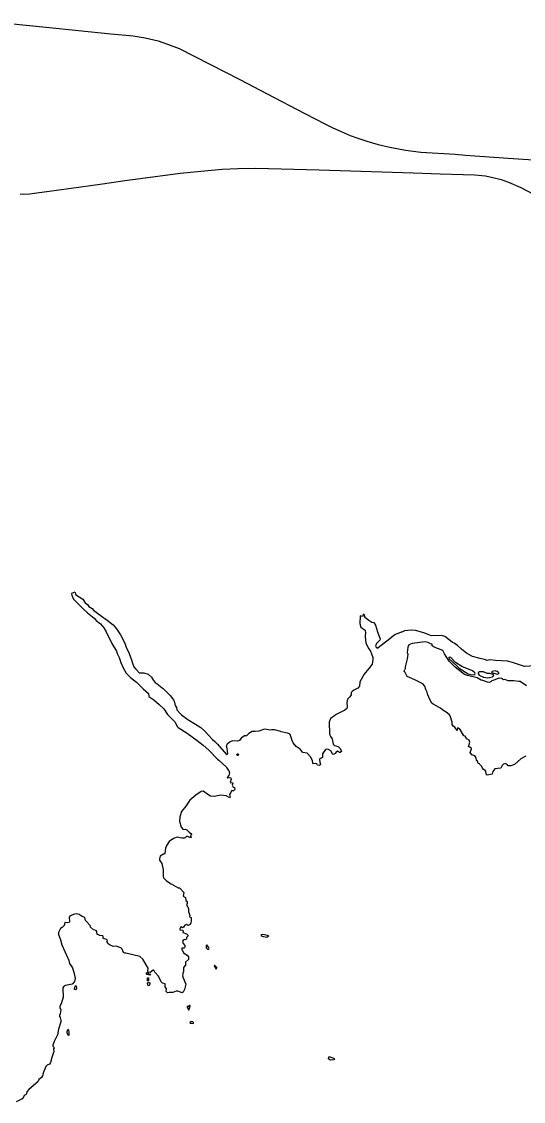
# Model space of a CAD drawing. Extents: x 0 to 2603, y -226 to 830.
# Drawn here: x 202.98 to 208.53, y 518.37 to 530.31 of the extents above; entities that cross this region are included whole.
import ezdxf

# ---------------------------------------------------------------- set-up
doc = ezdxf.new("R2010")
doc.units = 0
for name, color, linetype in [('CT_TSH_Map_Interstate_Roads', 7, 'Continuous'), ('CT_TSH_Map_Town_Limits', 7, 'Continuous'), ('CT_TSH_Map_US_and_State_Routes', 7, 'Continuous')]:
    doc.layers.add(name, color=color, linetype=linetype)

msp = doc.modelspace()

# ---------------------------------------------------------------- linework, layer by layer
at = {"layer": 'CT_TSH_Map_Interstate_Roads'}
for points in [[(202.625, 530.309), (203.249, 530.246)], [(203.249, 530.246), (203.965, 530.175)], [(203.965, 530.175), (204.211, 530.15)], [(204.211, 530.15), (204.344, 530.129), (204.487, 530.095), (204.593, 530.059), (204.719, 530.011), (205.391, 529.67), (205.692, 529.511)], [(205.692, 529.511), (206.102, 529.298)], [(206.102, 529.298), (206.338, 529.175), (206.418, 529.133), (206.511, 529.092), (206.611, 529.051), (206.694, 529.019), (206.796, 528.985)], [(206.796, 528.985), (206.919, 528.95), (207.049, 528.919), (207.221, 528.886)], [(207.221, 528.886), (207.39, 528.866), (207.77, 528.842), (207.886, 528.832)], [(207.886, 528.832), (208.355, 528.8)], [(208.355, 528.8), (208.746, 528.774), (209.741, 528.702), (210.076, 528.69)]]:
    msp.add_lwpolyline(points, dxfattribs=at)
at = {"layer": 'CT_TSH_Map_Town_Limits'}
for points in [[(203.566, 524), (203.529, 523.987)], [(203.529, 523.987), (203.53, 523.985), (203.534, 523.97)], [(203.566, 524), (203.573, 523.987)], [(203.573, 523.987), (203.575, 523.977), (203.655, 523.925)], [(203.534, 523.97), (203.552, 523.924), (203.654, 523.822)], [(203.655, 523.925), (203.683, 523.884), (203.707, 523.867)], [(203.707, 523.867), (203.722, 523.843), (203.757, 523.821), (203.775, 523.803)], [(203.654, 523.822), (203.707, 523.773), (203.781, 523.713), (203.803, 523.69)], [(203.775, 523.803), (203.861, 523.736)], [(206.753, 523.757), (206.75, 523.741), (206.745, 523.731)], [(206.77, 523.751), (206.753, 523.757)], [(206.77, 523.751), (206.764, 523.736), (206.771, 523.725)], [(203.803, 523.69), (203.852, 523.651)], [(203.852, 523.651), (203.887, 523.608)], [(203.861, 523.736), (203.923, 523.691)], [(203.923, 523.691), (203.99, 523.639)], [(203.99, 523.639), (204.026, 523.596), (204.072, 523.529), (204.121, 523.439), (204.136, 523.393)], [(206.745, 523.731), (206.72, 523.741), (206.718, 523.656), (206.728, 523.615), (206.744, 523.603)], [(206.771, 523.725), (206.818, 523.692), (206.85, 523.67)], [(206.85, 523.67), (206.871, 523.665), (206.89, 523.638)], [(206.89, 523.638), (206.902, 523.601)], [(203.887, 523.608), (203.914, 523.562), (203.977, 523.435), (204.026, 523.348), (204.034, 523.324)], [(206.744, 523.603), (206.777, 523.58), (206.779, 523.544), (206.776, 523.528)], [(206.776, 523.528), (206.775, 523.509), (206.785, 523.441), (206.811, 523.388)], [(206.902, 523.601), (206.912, 523.565)], [(206.912, 523.565), (206.928, 523.523)], [(206.928, 523.523), (206.941, 523.486), (206.937, 523.471), (206.933, 523.467)], [(207.175, 523.558), (207.112, 523.535), (207.093, 523.523), (207.05, 523.484)], [(207.284, 523.58), (207.21, 523.576), (207.181, 523.56), (207.175, 523.558)], [(207.426, 523.553), (207.331, 523.578), (207.284, 523.58)], [(207.72, 523.462), (207.658, 523.51), (207.619, 523.521), (207.508, 523.519), (207.426, 523.553)], [(204.136, 523.393), (204.167, 523.323)], [(206.811, 523.388), (206.835, 523.348), (206.847, 523.319)], [(206.933, 523.467), (206.925, 523.455), (206.903, 523.433), (206.891, 523.409), (206.897, 523.393), (206.915, 523.383)], [(207.05, 523.484), (206.92, 523.388), (206.915, 523.383)], [(207.247, 523.395), (207.24, 523.334), (207.246, 523.315), (207.241, 523.264), (207.22, 523.177), (207.218, 523.155), (207.214, 523.148)], [(207.538, 523.393), (207.517, 523.407), (207.516, 523.427), (207.498, 523.431), (207.471, 523.444), (207.439, 523.454), (207.296, 523.436), (207.259, 523.421), (207.247, 523.395)], [(208.015, 523.054), (207.909, 523.08), (207.876, 523.09), (207.771, 523.171), (207.706, 523.238), (207.654, 523.319), (207.635, 523.358), (207.538, 523.393)], [(207.837, 523.377), (207.798, 523.413), (207.761, 523.439), (207.74, 523.447), (207.72, 523.462)], [(204.034, 523.324), (204.056, 523.281)], [(204.056, 523.281), (204.076, 523.224)], [(204.167, 523.323), (204.196, 523.243)], [(206.847, 523.319), (206.86, 523.281), (206.86, 523.259), (206.853, 523.207), (206.816, 523.158), (206.781, 523.115)], [(207.945, 523.09), (207.967, 523.088), (207.988, 523.093), (207.992, 523.098), (207.988, 523.11), (207.964, 523.133), (207.846, 523.179), (207.776, 523.225), (207.724, 523.279), (207.706, 523.283), (207.702, 523.278), (207.706, 523.265), (207.789, 523.189), (207.814, 523.162), (207.913, 523.099), (207.945, 523.09)], [(207.955, 523.296), (207.896, 523.327), (207.841, 523.37), (207.837, 523.377)], [(208.048, 523.268), (207.963, 523.29), (207.955, 523.296)], [(208.215, 523.246), (208.156, 523.253), (208.123, 523.247), (208.096, 523.259), (208.048, 523.268)], [(204.076, 523.224), (204.101, 523.167)], [(204.101, 523.167), (204.136, 523.108)], [(204.196, 523.243), (204.203, 523.216), (204.221, 523.178), (204.24, 523.152), (204.25, 523.143)], [(207.236, 523.077), (207.219, 523.115), (207.209, 523.126), (207.214, 523.148)], [(208.618, 523.189), (208.595, 523.185), (208.537, 523.179), (208.406, 523.226), (208.351, 523.24), (208.215, 523.246)], [(204.136, 523.108), (204.182, 523.057)], [(204.182, 523.057), (204.247, 523.005)], [(204.25, 523.143), (204.28, 523.11), (204.331, 523.11)], [(204.331, 523.11), (204.376, 523.094), (204.416, 523.062), (204.437, 523.027)], [(204.437, 523.027), (204.455, 523.003), (204.478, 522.989)], [(206.781, 523.115), (206.765, 523.097), (206.716, 523.012), (206.712, 522.962), (206.695, 522.94), (206.65, 522.918), (206.631, 522.903), (206.623, 522.891), (206.621, 522.867), (206.605, 522.843), (206.582, 522.819), (206.574, 522.783)], [(207.953, 522.275), (207.933, 522.287), (207.917, 522.293), (207.933, 522.344), (207.926, 522.367), (207.899, 522.381), (207.881, 522.409), (207.866, 522.412), (207.828, 522.483), (207.798, 522.501), (207.792, 522.472), (207.769, 522.508), (207.75, 522.522), (207.738, 522.54), (207.737, 522.566), (207.714, 522.636), (207.706, 522.649), (207.671, 522.675), (207.633, 522.699), (207.609, 522.718), (207.528, 522.762), (207.514, 522.776), (207.494, 522.808), (207.468, 522.867), (207.46, 522.895), (207.446, 522.925), (207.436, 522.964), (207.412, 522.988), (207.326, 523.031), (207.24, 523.069), (207.236, 523.077)], [(208.147, 523.004), (208.127, 523.005), (208.076, 523.027), (208.058, 523.03), (208.015, 523.054)], [(208.132, 523.056), (208.183, 523.067), (208.199, 523.08), (208.19, 523.09), (208.154, 523.102), (208.124, 523.103), (208.085, 523.121), (208.039, 523.122), (208.024, 523.115), (208.025, 523.102), (208.035, 523.085), (208.083, 523.062), (208.132, 523.056)], [(208.234, 523.097), (208.253, 523.102), (208.255, 523.11), (208.237, 523.126), (208.214, 523.133), (208.181, 523.126), (208.172, 523.12), (208.178, 523.114), (208.234, 523.097)], [(208.418, 523.022), (208.358, 523.02), (208.32, 523.035), (208.306, 523.033), (208.284, 523.048), (208.254, 523.052), (208.21, 523.031), (208.177, 523.021)], [(204.247, 523.005), (204.324, 522.932)], [(204.324, 522.932), (204.382, 522.881), (204.386, 522.848)], [(204.478, 522.989), (204.534, 522.944), (204.544, 522.937)], [(204.544, 522.937), (204.579, 522.9)], [(208.177, 523.021), (208.165, 523.009), (208.147, 523.004)], [(208.491, 523.013), (208.474, 523.016), (208.418, 523.022)], [(208.559, 522.965), (208.491, 523.013)], [(204.386, 522.848), (204.442, 522.81)], [(204.442, 522.81), (204.498, 522.76)], [(204.579, 522.9), (204.621, 522.861)], [(204.621, 522.861), (204.657, 522.811)], [(204.657, 522.811), (204.664, 522.796), (204.675, 522.748), (204.69, 522.728)], [(204.498, 522.76), (204.551, 522.712)], [(204.551, 522.712), (204.593, 522.65)], [(204.69, 522.728), (204.695, 522.701), (204.74, 522.654), (204.745, 522.644)], [(206.574, 522.783), (206.579, 522.733), (206.572, 522.716), (206.55, 522.699), (206.457, 522.65), (206.439, 522.633), (206.392, 522.605), (206.377, 522.565), (206.383, 522.436), (206.393, 522.407), (206.41, 522.382), (206.424, 522.323), (206.438, 522.308), (206.478, 522.295), (206.499, 522.272), (206.514, 522.242), (206.501, 522.229), (206.494, 522.228), (206.469, 522.243), (206.455, 522.234), (206.443, 522.219), (206.424, 522.209), (206.414, 522.216), (206.398, 522.247), (206.372, 522.261), (206.356, 522.265), (206.336, 522.261), (206.303, 522.214), (206.303, 522.174), (206.295, 522.167), (206.279, 522.164), (206.27, 522.156), (206.275, 522.124), (206.283, 522.098)], [(204.593, 522.65), (204.642, 522.597)], [(204.642, 522.597), (204.676, 522.565), (204.698, 522.518)], [(204.745, 522.644), (204.816, 522.595)], [(204.816, 522.595), (204.9, 522.544)], [(204.698, 522.518), (204.708, 522.505), (204.807, 522.444), (204.918, 522.363)], [(204.9, 522.544), (204.961, 522.504)], [(205.086, 522.376), (205.003, 522.466), (204.961, 522.504)], [(205.843, 522.463), (205.775, 522.48), (205.744, 522.48), (205.731, 522.475), (205.664, 522.489), (205.6, 522.467), (205.561, 522.46), (205.527, 522.462), (205.489, 522.438), (205.464, 522.415), (205.444, 522.413), (205.406, 522.389), (205.386, 522.362), (205.368, 522.356), (205.312, 522.36), (205.282, 522.348)], [(205.917, 522.444), (205.847, 522.457), (205.843, 522.463)], [(205.97, 522.363), (205.946, 522.427), (205.941, 522.435), (205.917, 522.444)], [(204.918, 522.363), (204.986, 522.312), (205.048, 522.254), (205.144, 522.155), (205.157, 522.145)], [(205.086, 522.376), (205.113, 522.351), (205.143, 522.32)], [(205.143, 522.32), (205.245, 522.207)], [(205.245, 522.207), (205.258, 522.214), (205.251, 522.272), (205.242, 522.3), (205.254, 522.329), (205.282, 522.348)], [(206.194, 522.142), (206.172, 522.181), (206.134, 522.221), (206.087, 522.229), (206.057, 522.265), (206.015, 522.296), (205.981, 522.337), (205.97, 522.363)], [(205.368, 522.196), (205.362, 522.195), (205.357, 522.205), (205.362, 522.214), (205.372, 522.216), (205.375, 522.209), (205.368, 522.196)], [(208.553, 522.188), (208.497, 522.161), (208.425, 522.098), (208.385, 522.082), (208.357, 522.083), (208.347, 522.098), (208.323, 522.107), (208.306, 522.102), (208.291, 522.085), (208.274, 522.057), (208.209, 522.048), (208.187, 522.018), (208.18, 521.99), (208.125, 521.979), (208.113, 521.99), (208.111, 522.022), (208.1, 522.039), (208.094, 522.033), (208.08, 522.044), (208.072, 522.057), (208.067, 522.076), (208.044, 522.095), (208.039, 522.104), (208.026, 522.108), (208.018, 522.135), (208.008, 522.141), (208.004, 522.169), (207.99, 522.192), (207.957, 522.205), (207.937, 522.229), (207.951, 522.271), (207.953, 522.275)], [(205.157, 522.145), (205.249, 522.065)], [(206.283, 522.098), (206.272, 522.085), (206.249, 522.09), (206.241, 522.103), (206.232, 522.107), (206.205, 522.105), (206.196, 522.115), (206.194, 522.142)], [(205.271, 522.031), (205.249, 522.065)], [(205.271, 522.031), (205.276, 522.006), (205.268, 521.976), (205.25, 521.954), (205.253, 521.948)], [(205.253, 521.948), (205.275, 521.952), (205.29, 521.948), (205.295, 521.936), (205.285, 521.898), (205.291, 521.894), (205.309, 521.896), (205.313, 521.891), (205.307, 521.868), (205.316, 521.847), (205.333, 521.844), (205.334, 521.819), (205.32, 521.804), (205.298, 521.805), (205.286, 521.779), (205.283, 521.775)], [(205.181, 521.757), (205.107, 521.743), (205.066, 521.746), (205.05, 521.757), (204.985, 521.803), (204.964, 521.798), (204.903, 521.758), (204.84, 521.702), (204.795, 521.635), (204.748, 521.578), (204.726, 521.52), (204.724, 521.472), (204.742, 521.404), (204.763, 521.38), (204.791, 521.382), (204.805, 521.373), (204.83, 521.349), (204.857, 521.331), (204.858, 521.326), (204.846, 521.313), (204.853, 521.291), (204.839, 521.291), (204.815, 521.302), (204.801, 521.301), (204.791, 521.288), (204.774, 521.282), (204.75, 521.281), (204.697, 521.292), (204.656, 521.28), (204.611, 521.247)], [(205.283, 521.775), (205.277, 521.765), (205.284, 521.735), (205.281, 521.728), (205.241, 521.75), (205.181, 521.757)], [(204.611, 521.247), (204.583, 521.204), (204.57, 521.172), (204.562, 521.117), (204.558, 521.105), (204.544, 521.107)], [(204.51, 521.083), (204.502, 521.053), (204.502, 521.04), (204.529, 521.004), (204.542, 520.932)], [(204.544, 521.107), (204.527, 521.096), (204.51, 521.083)], [(204.542, 520.932), (204.544, 520.863), (204.549, 520.844), (204.58, 520.812), (204.632, 520.777), (204.709, 520.735), (204.725, 520.732), (204.772, 520.683), (204.763, 520.641), (204.789, 520.627), (204.795, 520.594), (204.807, 520.582), (204.81, 520.56), (204.803, 520.548), (204.81, 520.531), (204.817, 520.524), (204.825, 520.502), (204.824, 520.473), (204.837, 520.427), (204.835, 520.412), (204.852, 520.405), (204.853, 520.367), (204.85, 520.347), (204.841, 520.329), (204.829, 520.32), (204.817, 520.318), (204.801, 520.328), (204.784, 520.319), (204.767, 520.298), (204.756, 520.293), (204.739, 520.303), (204.727, 520.279), (204.729, 520.27), (204.756, 520.266), (204.763, 520.257), (204.761, 520.238)], [(203.736, 520.317), (203.695, 520.361), (203.686, 520.372), (203.677, 520.407), (203.65, 520.417), (203.614, 520.438), (203.585, 520.445), (203.562, 520.444), (203.516, 520.425), (203.503, 520.411), (203.507, 520.359), (203.502, 520.349), (203.484, 520.345), (203.455, 520.349)], [(203.455, 520.349), (203.448, 520.318), (203.428, 520.295), (203.408, 520.285), (203.388, 520.238), (203.386, 520.219), (203.409, 520.157)], [(203.833, 520.214), (203.815, 520.218), (203.809, 520.251), (203.804, 520.26), (203.775, 520.271), (203.74, 520.298), (203.736, 520.317)], [(204.809, 519.989), (204.822, 519.97), (204.825, 519.955), (204.823, 519.94), (204.789, 519.913), (204.79, 519.877), (204.77, 519.852), (204.768, 519.809), (204.76, 519.791), (204.761, 519.774), (204.759, 519.76), (204.764, 519.737), (204.795, 519.67), (204.781, 519.611), (204.765, 519.581), (204.755, 519.573), (204.706, 519.591), (204.688, 519.593), (204.651, 519.576), (204.609, 519.577), (204.59, 519.573), (204.577, 519.588), (204.58, 519.617), (204.566, 519.638), (204.566, 519.671), (204.535, 519.68), (204.521, 519.694), (204.493, 519.756), (204.451, 519.8), (204.441, 519.823), (204.433, 519.824), (204.401, 519.798), (204.378, 519.801), (204.375, 519.814), (204.379, 519.847), (204.318, 519.945), (204.286, 519.975), (204.13, 520.012), (204.119, 520.011), (204.106, 520.018), (204.092, 520.057), (204.077, 520.069), (204.025, 520.087), (203.99, 520.084), (203.958, 520.098), (203.937, 520.115), (203.922, 520.139), (203.927, 520.148), (203.922, 520.164), (203.892, 520.168), (203.879, 520.178), (203.88, 520.197), (203.875, 520.204), (203.84, 520.206), (203.833, 520.214)], [(204.761, 520.238), (204.803, 520.225), (204.818, 520.211), (204.817, 520.198), (204.801, 520.186), (204.8, 520.168), (204.792, 520.159), (204.779, 520.162), (204.765, 520.155), (204.756, 520.144), (204.766, 520.119), (204.782, 520.097), (204.784, 520.086), (204.778, 520.072), (204.771, 520.067), (204.751, 520.067), (204.749, 520.055), (204.767, 520.015), (204.809, 519.989)], [(205.654, 520.192), (205.631, 520.201), (205.629, 520.219), (205.645, 520.22), (205.697, 520.209), (205.706, 520.204), (205.707, 520.198), (205.69, 520.186), (205.654, 520.192)], [(203.409, 520.157), (203.425, 520.102), (203.489, 519.956), (203.493, 519.94)], [(205.044, 520.077), (205.026, 520.102), (205.018, 520.094), (205.018, 520.071), (205.033, 520.056), (205.049, 520.054), (205.052, 520.063), (205.044, 520.077)], [(203.498, 519.944), (203.509, 519.896), (203.54, 519.85), (203.56, 519.788), (203.571, 519.731), (203.562, 519.699), (203.537, 519.668), (203.465, 519.654), (203.441, 519.64), (203.434, 519.628), (203.434, 519.595), (203.44, 519.554), (203.438, 519.525), (203.42, 519.461), (203.4, 519.423), (203.401, 519.411), (203.411, 519.385), (203.406, 519.341), (203.397, 519.323), (203.398, 519.311), (203.406, 519.3), (203.413, 519.272), (203.411, 519.253), (203.387, 519.171), (203.377, 519.109), (203.338, 519.036), (203.323, 518.993), (203.323, 518.983), (203.336, 518.972), (203.337, 518.964), (203.332, 518.955), (203.334, 518.926), (203.312, 518.858), (203.3, 518.802), (203.287, 518.785), (203.261, 518.772), (203.248, 518.758), (203.221, 518.695), (203.21, 518.656), (203.199, 518.637), (203.17, 518.616), (203.158, 518.588), (203.059, 518.505), (203.04, 518.481)], [(205.138, 519.854), (205.116, 519.875), (205.109, 519.876), (205.111, 519.863), (205.129, 519.834), (205.137, 519.848), (205.138, 519.854)], [(204.368, 519.777), (204.359, 519.786), (204.36, 519.795), (204.363, 519.797), (204.398, 519.779), (204.402, 519.769), (204.397, 519.768), (204.368, 519.777)], [(204.369, 519.719), (204.37, 519.738), (204.381, 519.738), (204.383, 519.705), (204.371, 519.707), (204.369, 519.719)], [(204.398, 519.667), (204.388, 519.653), (204.379, 519.652), (204.372, 519.676), (204.382, 519.689), (204.398, 519.684), (204.398, 519.667)], [(203.564, 519.615), (203.57, 519.645), (203.576, 519.651), (203.582, 519.649), (203.586, 519.622), (203.574, 519.605), (203.565, 519.61), (203.564, 519.615)], [(204.839, 519.409), (204.841, 519.428), (204.839, 519.432), (204.832, 519.432), (204.826, 519.42), (204.809, 519.42), (204.808, 519.413), (204.821, 519.397), (204.821, 519.387), (204.826, 519.38), (204.839, 519.409)], [(204.861, 519.236), (204.877, 519.235), (204.879, 519.245), (204.87, 519.253), (204.849, 519.256), (204.84, 519.244), (204.841, 519.239), (204.861, 519.236)], [(203.505, 519.136), (203.501, 519.162), (203.494, 519.168), (203.479, 519.149), (203.478, 519.136), (203.491, 519.11), (203.5, 519.104), (203.506, 519.105), (203.505, 519.136)], [(206.387, 518.832), (206.37, 518.845), (206.373, 518.864), (206.391, 518.866), (206.434, 518.848), (206.436, 518.841), (206.429, 518.832), (206.396, 518.83), (206.387, 518.832)], [(202.921, 518.373), (202.98, 518.4), (202.998, 518.417), (203.01, 518.44), (203.038, 518.455), (203.04, 518.481)]]:
    msp.add_lwpolyline(points, dxfattribs=at)
at = {"layer": 'CT_TSH_Map_US_and_State_Routes'}
for points in [[(204.43, 528.593), (204.733, 528.632), (204.959, 528.655), (205.196, 528.676), (205.369, 528.685), (205.569, 528.688)], [(205.569, 528.688), (206.266, 528.669), (207.307, 528.636)], [(203.872, 528.517), (204.121, 528.552)], [(204.121, 528.552), (204.43, 528.593)], [(207.307, 528.636), (207.607, 528.627)], [(207.607, 528.627), (207.861, 528.619), (207.987, 528.616), (208.105, 528.603), (208.186, 528.587)], [(208.186, 528.587), (208.278, 528.564), (208.361, 528.535)], [(208.361, 528.535), (208.497, 528.476), (208.629, 528.403), (208.721, 528.36)], [(202.962, 528.403), (202.995, 528.402)], [(202.995, 528.402), (203.069, 528.405), (203.147, 528.414), (203.501, 528.464)], [(203.501, 528.464), (203.872, 528.517)]]:
    msp.add_lwpolyline(points, dxfattribs=at)

doc.saveas('drawing.dxf')
